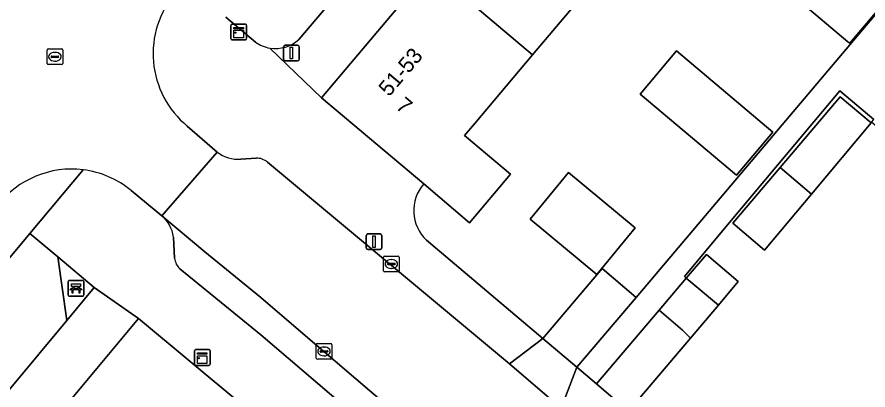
# Model space of a CAD drawing. Extents: x 162523 to 163266, y 381230 to 382050.
# Drawn here: x 162984.5 to 163038.7, y 381644.9 to 381668.7 of the extents above; entities that cross this region are included whole.
import ezdxf

# ---------------------------------------------------------------- set-up
doc = ezdxf.new("R2010")
doc.units = 0
for name, color, linetype in [('IMGEO_Bank', 7, 'Continuous'), ('IMGEO_Erf', 7, 'Continuous'), ('IMGEO_Groenvoorziening', 7, 'Continuous'), ('IMGEO_Kast', 7, 'Continuous'), ('IMGEO_Kolk', 7, 'Continuous'), ('IMGEO_Lichtmast', 7, 'Continuous'), ('IMGEO_Muur', 7, 'Continuous'), ('IMGEO_Pand', 7, 'Continuous'), ('IMGEO_Pand_nummerreeks', 7, 'Continuous'), ('IMGEO_Parkeervlak_open', 7, 'Continuous'), ('IMGEO_Rijbaan_lokaal_open', 7, 'Continuous'), ('IMGEO_Rioolput', 7, 'Continuous'), ('IMGEO_Voetpad_open', 7, 'Continuous')]:
    doc.layers.add(name, color=color, linetype=linetype)

msp = doc.modelspace()

# ---------------------------------------------------------------- linework, layer by layer
at = {"layer": 'IMGEO_Bank'}
for p, q in [((162987.739, 381650.976), (162987.739, 381651.817)), ((162987.739, 381651.817), (162987.739, 381650.976)), ((162987.814, 381651.901), (162988.655, 381651.901)), ((162988.655, 381651.901), (162987.814, 381651.901)), ((162988.739, 381651.826), (162988.739, 381650.985)), ((162988.739, 381650.985), (162988.739, 381651.826)), ((162988.436, 381651.299), (162988.043, 381651.299)), ((162988.048, 381651.407), (162988.048, 381651.513)), ((162988.092, 381651.513), (162988.092, 381651.407)), ((162988.38, 381651.519), (162988.098, 381651.519)), ((162988.098, 381651.401), (162988.38, 381651.401)), ((162988.386, 381651.407), (162988.386, 381651.513)), ((162988.43, 381651.513), (162988.43, 381651.407)), ((162988.664, 381650.901), (162987.823, 381650.901)), ((162987.823, 381650.901), (162988.664, 381650.901))]:
    msp.add_line(p, q, dxfattribs=at)
for points in [[(162988.042, 381651.519), (162987.956, 381651.519), (162987.956, 381651.68), (162988.519, 381651.68), (162988.519, 381651.519), (162988.436, 381651.519)], [(162987.986, 381651.299), (162987.844, 381651.299), (162987.956, 381651.401), (162988.042, 381651.401)], [(162988.036, 381651.292), (162988.036, 381651.085), (162987.993, 381651.085), (162987.993, 381651.292)], [(162988.436, 381651.401), (162988.519, 381651.401), (162988.631, 381651.299), (162988.492, 381651.299)], [(162988.486, 381651.292), (162988.486, 381651.085), (162988.442, 381651.085), (162988.442, 381651.292)]]:
    msp.add_lwpolyline(points, dxfattribs=at)
for centre, radius, start, end in [((162987.817, 381651.823), 0.0779, 92.4484, 184.2845), ((162987.817, 381651.823), 0.0779, 92.4484, 184.2845), ((162988.661, 381651.823), 0.0779, 2.4484, 94.2845), ((162988.661, 381651.823), 0.0779, 2.4484, 94.2845), ((162987.986, 381651.292), 0.00671, 2.8957, 87.1043), ((162988.043, 381651.292), 0.00671, 92.8957, 177.1043), ((162988.041, 381651.512), 0.00671, 2.8957, 87.1043), ((162988.041, 381651.408), 0.00671, 272.8957, 357.1043), ((162988.098, 381651.512), 0.00671, 92.8957, 177.1043), ((162988.098, 381651.408), 0.00671, 182.8957, 267.1043), ((162988.38, 381651.512), 0.00671, 2.8957, 87.1043), ((162988.38, 381651.408), 0.00671, 272.8957, 357.1043), ((162988.437, 381651.512), 0.00671, 92.8957, 177.1043), ((162988.437, 381651.408), 0.00671, 182.8957, 267.1043), ((162988.435, 381651.292), 0.00671, 2.8957, 87.1043), ((162988.492, 381651.292), 0.00671, 92.8957, 177.1043), ((162987.817, 381650.979), 0.0779, 182.4484, 274.2845), ((162987.817, 381650.979), 0.0779, 182.4484, 274.2845), ((162988.661, 381650.979), 0.0779, 272.4484, 4.2845), ((162988.661, 381650.979), 0.0779, 272.4484, 4.2845)]:
    msp.add_arc(centre, radius, start, end, dxfattribs=at)
at = {"layer": 'IMGEO_Erf'}
for points in [[(163090.925, 381730.297), (163079.455, 381739.927), (163072.792, 381732.029), (163065.857, 381723.808), (163058.923, 381715.588), (163051.988, 381707.368), (163045.053, 381699.148), (163038.118, 381690.928), (163031.184, 381682.707), (163024.249, 381674.487), (163017.314, 381666.267), (163013.605, 381661.87), (163012.985, 381661.135), (163015.909, 381658.668), (163013.303, 381655.58), (163010.379, 381658.047)], [(163010.563, 381654.46), (163017.971, 381648.209), (163021.742, 381652.652), (163023.909, 381650.812), (163041.702, 381671.863), (163057.046, 381690.086), (163090.925, 381730.297)]]:
    msp.add_lwpolyline(points, dxfattribs=at)
for points in [[(163031.389, 381672.168), (163033.612, 381674.804), (163039.484, 381669.85), (163039.735, 381669.638), (163037.512, 381667.002), (163037.392, 381667.104), (163031.694, 381671.91), (163031.442, 381672.123)], [(163032.614, 381661.354), (163030.291, 381658.599), (163024.161, 381663.769), (163026.484, 381666.523)], [(163052.984, 381649.884), (163038.896, 381661.976), (163039.043, 381662.152), (163036.865, 381663.973), (163032.907, 381659.241), (163029.084, 381654.669), (163026.979, 381652.153), (163027.1, 381652.052), (163028.379, 381653.56), (163030.41, 381651.829), (163029.157, 381650.331), (163027.372, 381648.229), (163023.415, 381643.568), (163037.297, 381631.564), (163041.391, 381636.346), (163039.229, 381638.189), (163042.925, 381642.504), (163045.087, 381640.661), (163045.268, 381640.873), (163049.144, 381645.4)], [(163032.087, 381653.834), (163030.07, 381655.553), (163033.076, 381659.097), (163036.896, 381663.599), (163038.872, 381661.948), (163035.068, 381657.399)], [(163019.608, 381658.766), (163023.848, 381655.261), (163021.393, 381652.29), (163017.153, 381655.795)]]:
    msp.add_lwpolyline(points, close=True, dxfattribs=at)
msp.add_arc((163012.313, 381656.348), 2.574, 138.6959, 227.1771, dxfattribs=at)
at = {"layer": 'IMGEO_Groenvoorziening'}
for points in [[(163002.434, 381667.247), (163013.872, 381680.72)], [(162997.789, 381668.677), (162999.658, 381667.072)]]:
    msp.add_lwpolyline(points, dxfattribs=at)
msp.add_lwpolyline([(162987.652, 381649.36), (162987.081, 381653.4), (162985.305, 381654.899), (162972.599, 381639.672), (162976.719, 381636.232)], close=True, dxfattribs=at)
for centre, radius, start, end in [((163000.943, 381668.92), 2.251, 235.1908, 260.8228), ((163000.936, 381668.904), 2.233, 260.9332, 312.1241)]:
    msp.add_arc(centre, radius, start, end, dxfattribs=at)
at = {"layer": 'IMGEO_Kast'}
for p, q in [((162998.102, 381667.292), (162998.102, 381668.133)), ((162998.102, 381668.133), (162998.102, 381667.292)), ((162998.177, 381668.217), (162999.018, 381668.217)), ((162999.018, 381668.217), (162998.177, 381668.217)), ((162999.102, 381668.142), (162999.102, 381667.301)), ((162999.102, 381667.301), (162999.102, 381668.142)), ((162999.027, 381667.217), (162998.186, 381667.217)), ((162998.186, 381667.217), (162999.027, 381667.217)), ((162995.78, 381646.568), (162995.78, 381647.409)), ((162995.78, 381647.409), (162995.78, 381646.568)), ((162995.855, 381647.493), (162996.696, 381647.493)), ((162996.696, 381647.493), (162995.855, 381647.493)), ((162996.78, 381647.418), (162996.78, 381646.577)), ((162996.78, 381646.577), (162996.78, 381647.418)), ((162996.705, 381646.493), (162995.864, 381646.493)), ((162995.864, 381646.493), (162996.705, 381646.493))]:
    msp.add_line(p, q, dxfattribs=at)
for points in [[(162998.297, 381668.007), (162998.897, 381668.007), (162998.897, 381667.922), (162998.297, 381667.922), (162998.297, 381668.007)], [(162998.297, 381667.832), (162998.897, 381667.832), (162998.897, 381667.343), (162998.297, 381667.343), (162998.297, 381667.832)], [(162995.975, 381647.283), (162996.575, 381647.283), (162996.575, 381647.198), (162995.975, 381647.198), (162995.975, 381647.283)], [(162995.975, 381647.108), (162996.575, 381647.108), (162996.575, 381646.619), (162995.975, 381646.619), (162995.975, 381647.108)]]:
    msp.add_lwpolyline(points, dxfattribs=at)
for centre in [(162998.381, 381667.681), (162996.059, 381646.957)]:
    msp.add_circle(centre, 0.0377, dxfattribs=at)
for centre, start, end in [((162998.18, 381668.139), 92.4484, 184.2845), ((162998.18, 381668.139), 92.4484, 184.2845), ((162999.024, 381668.139), 2.4484, 94.2845), ((162999.024, 381668.139), 2.4484, 94.2845), ((162998.18, 381667.295), 182.4484, 274.2845), ((162998.18, 381667.295), 182.4484, 274.2845), ((162999.024, 381667.295), 272.4484, 4.2845), ((162999.024, 381667.295), 272.4484, 4.2845), ((162995.858, 381647.415), 92.4484, 184.2845), ((162995.858, 381647.415), 92.4484, 184.2845), ((162996.702, 381647.415), 2.4484, 94.2845), ((162996.702, 381647.415), 2.4484, 94.2845), ((162995.858, 381646.571), 182.4484, 274.2845), ((162995.858, 381646.571), 182.4484, 274.2845), ((162996.702, 381646.571), 272.4484, 4.2845), ((162996.702, 381646.571), 272.4484, 4.2845)]:
    msp.add_arc(centre, 0.0779, start, end, dxfattribs=at)
at = {"layer": 'IMGEO_Kolk'}
for p, q in [((163007.814, 381652.523), (163007.814, 381653.375)), ((163007.889, 381653.449), (163008.741, 381653.449)), ((163008.302, 381653.229), (163008.327, 381653.229)), ((163008.815, 381653.375), (163008.815, 381652.523)), ((163008.073, 381652.943), (163008.073, 381652.955)), ((163008.511, 381652.906), (163008.113, 381652.906)), ((163008.116, 381652.992), (163008.514, 381652.992)), ((163008.325, 381652.669), (163008.3, 381652.669)), ((163008.557, 381652.955), (163008.557, 381652.943)), ((163008.741, 381652.449), (163007.889, 381652.449)), ((163003.53, 381646.955), (163003.53, 381647.807)), ((163003.605, 381647.881), (163004.457, 381647.881)), ((163004.531, 381647.807), (163004.531, 381646.955)), ((163003.789, 381647.375), (163003.789, 381647.387)), ((163004.227, 381647.338), (163003.829, 381647.338)), ((163003.832, 381647.424), (163004.23, 381647.424)), ((163004.018, 381647.661), (163004.043, 381647.661)), ((163004.273, 381647.387), (163004.273, 381647.375)), ((163004.457, 381646.881), (163003.605, 381646.881)), ((163004.041, 381647.101), (163004.016, 381647.101))]:
    msp.add_line(p, q, dxfattribs=at)
for points in [[(163007.814, 381652.523), (163007.814, 381653.375)], [(163007.889, 381653.449), (163008.741, 381653.449)], [(163008.815, 381653.375), (163008.815, 381652.523)], [(163008.741, 381652.449), (163007.889, 381652.449)], [(163003.53, 381646.955), (163003.53, 381647.807)], [(163003.605, 381647.881), (163004.457, 381647.881)], [(163004.531, 381647.807), (163004.531, 381646.955)], [(163004.457, 381646.881), (163003.605, 381646.881)]]:
    msp.add_lwpolyline(points, dxfattribs=at)
for centre, radius, start, end in [((163007.891, 381653.373), 0.0765, 91.552, 178.448), ((163007.891, 381653.373), 0.0765, 91.552, 178.448), ((163008.739, 381653.373), 0.0765, 1.552, 88.448), ((163008.739, 381653.373), 0.0765, 1.552, 88.448), ((163008.113, 381652.952), 0.0403, 85.8775, 175.7526), ((163008.11, 381652.942), 0.0366, 178.938, 274.7102), ((163008.514, 381652.949), 0.043, 264.8664, 352.4533), ((163008.518, 381652.954), 0.0386, 1.7309, 96.639), ((163007.891, 381652.525), 0.0765, 181.552, 268.448), ((163007.891, 381652.525), 0.0765, 181.552, 268.448), ((163008.739, 381652.525), 0.0765, 271.552, 358.448), ((163008.739, 381652.525), 0.0765, 271.552, 358.448), ((163003.607, 381647.805), 0.0765, 91.552, 178.448), ((163003.607, 381647.805), 0.0765, 91.552, 178.448), ((163004.455, 381647.805), 0.0765, 1.552, 88.448), ((163004.455, 381647.805), 0.0765, 1.552, 88.448), ((163003.829, 381647.384), 0.0403, 85.8775, 175.7526), ((163003.826, 381647.374), 0.0366, 178.938, 274.7102), ((163004.23, 381647.381), 0.043, 264.8664, 352.4533), ((163004.234, 381647.386), 0.0386, 1.7309, 96.639), ((163003.607, 381646.957), 0.0765, 181.552, 268.448), ((163003.607, 381646.957), 0.0765, 181.552, 268.448), ((163004.455, 381646.957), 0.0765, 271.552, 358.448), ((163004.455, 381646.957), 0.0765, 271.552, 358.448)]:
    msp.add_arc(centre, radius, start, end, dxfattribs=at)
for centre, major_axis, ratio, start_param, end_param in [((163008.301, 381652.949), (-0.387, 0.002), 0.722429, 4.712389, 7.853982), ((163008.326, 381652.949), (-0.39, 0.002), 0.717154, 1.570796, 4.712389), ((163004.017, 381647.381), (-0.387, 0.002), 0.722429, 4.712389, 7.853982), ((163004.042, 381647.381), (-0.39, 0.002), 0.717154, 1.570796, 4.712389)]:
    msp.add_ellipse(centre, major_axis=major_axis, ratio=ratio, start_param=start_param, end_param=end_param, dxfattribs=at)
at = {"layer": 'IMGEO_Lichtmast'}
for p, q in [((163001.456, 381665.98), (163001.456, 381666.78)), ((163001.456, 381666.78), (163001.456, 381665.98)), ((163001.556, 381666.88), (163002.346, 381666.88)), ((163002.346, 381666.88), (163001.556, 381666.88)), ((163002.446, 381666.78), (163002.446, 381665.98)), ((163002.446, 381665.98), (163002.446, 381666.78)), ((163002.346, 381665.88), (163001.556, 381665.88)), ((163001.556, 381665.88), (163002.346, 381665.88)), ((163006.817, 381654.865), (163007.607, 381654.865)), ((163007.607, 381654.865), (163006.817, 381654.865)), ((163006.717, 381653.965), (163006.717, 381654.765)), ((163006.717, 381654.765), (163006.717, 381653.965)), ((163007.707, 381654.765), (163007.707, 381653.965)), ((163007.707, 381653.965), (163007.707, 381654.765)), ((163007.607, 381653.865), (163006.817, 381653.865)), ((163006.817, 381653.865), (163007.607, 381653.865))]:
    msp.add_line(p, q, dxfattribs=at)
for points in [[(163001.876, 381666.755), (163002.026, 381666.755), (163002.026, 381666.005), (163001.876, 381666.005), (163001.876, 381666.755)], [(163007.137, 381654.74), (163007.287, 381654.74), (163007.287, 381653.99), (163007.137, 381653.99), (163007.137, 381654.74)]]:
    msp.add_lwpolyline(points, dxfattribs=at)
for centre, start, end in [((163001.556, 381666.78), 90, 180), ((163001.556, 381666.78), 90, 180), ((163002.346, 381666.78), 0, 90), ((163002.346, 381666.78), 360, 90), ((163001.556, 381665.98), 180, 270), ((163001.556, 381665.98), 180, 270), ((163002.346, 381665.98), 270, 0), ((163002.346, 381665.98), 270, 0), ((163006.817, 381654.765), 90, 180), ((163006.817, 381654.765), 90, 180), ((163007.607, 381654.765), 0, 90), ((163007.607, 381654.765), 360, 90), ((163006.817, 381653.965), 180, 270), ((163006.817, 381653.965), 180, 270), ((163007.607, 381653.965), 270, 0), ((163007.607, 381653.965), 270, 0)]:
    msp.add_arc(centre, 0.1, start, end, dxfattribs=at)
at = {"layer": 'IMGEO_Muur'}
msp.add_lwpolyline([(163010.563, 381654.46), (163017.971, 381648.209)], dxfattribs=at)
msp.add_arc((163012.313, 381656.348), 2.574, 138.6959, 227.1771, dxfattribs=at)
at = {"layer": 'IMGEO_Pand'}
for points in [[(163017.738, 381679.98), (163010.803, 381671.76), (163017.314, 381666.267), (163024.249, 381674.487)], [(163031.389, 381672.168), (163031.442, 381672.123), (163031.694, 381671.91), (163037.392, 381667.104), (163037.512, 381667.002), (163039.735, 381669.638), (163039.484, 381669.85), (163033.612, 381674.804)], [(163017.314, 381666.267), (163010.803, 381671.76), (163003.869, 381663.54), (163010.379, 381658.047), (163013.303, 381655.58), (163015.909, 381658.668), (163012.985, 381661.135), (163013.605, 381661.87)], [(163032.614, 381661.354), (163026.484, 381666.523), (163024.161, 381663.769), (163030.291, 381658.599)], [(163038.872, 381661.948), (163036.896, 381663.599), (163033.076, 381659.097), (163035.068, 381657.399)], [(163019.608, 381658.766), (163017.153, 381655.795), (163021.393, 381652.29), (163023.848, 381655.261)], [(163035.068, 381657.399), (163033.076, 381659.097), (163030.07, 381655.553), (163032.087, 381653.834)], [(163027.1, 381652.052), (163029.157, 381650.331), (163030.41, 381651.829), (163028.379, 381653.56)], [(163020.138, 381646.369), (163023.909, 381650.812), (163021.742, 381652.652), (163017.971, 381648.209)], [(163029.157, 381650.331), (163027.1, 381652.052), (163026.747, 381651.636), (163025.365, 381650.007), (163026.866, 381648.728), (163027.372, 381648.229)], [(163027.372, 381648.229), (163026.866, 381648.728), (163025.365, 381650.007), (163021.376, 381645.308), (163022.88, 381644.031), (163023.415, 381643.568)], [(162985.642, 381641.585), (162992.217, 381636.108), (162992.905, 381636.933), (162995.177, 381635.039), (162997.07, 381637.309), (163001.064, 381642.099), (162998.792, 381643.994), (162992.216, 381649.474)]]:
    msp.add_lwpolyline(points, close=True, dxfattribs=at)
at = {"layer": 'IMGEO_Parkeervlak_open'}
for points in [[(163026.073, 381628.53), (163002.267, 381648.879), (163000, 381650.805), (162996.446, 381653.717), (162993.71, 381656.023)], [(162994.441, 381654.666), (162994.52, 381653.319)], [(162994.852, 381652.638), (163000, 381648.444), (163024.092, 381627.869), (163024.51, 381628.365)]]:
    msp.add_lwpolyline(points, dxfattribs=at)
for centre, radius, start, end in [((162992.315, 381654.396), 2.143, 7.2327, 49.389), ((162995.576, 381653.412), 1.06, 185.0526, 226.9276)]:
    msp.add_arc(centre, radius, start, end, dxfattribs=at)
at = {"layer": 'IMGEO_Rijbaan_lokaal_open'}
for points in [[(162991.755, 381657.627), (162993.71, 381656.023), (162997.235, 381660.07), (162995.321, 381661.734)], [(162997.235, 381660.07), (162993.71, 381656.023), (162996.446, 381653.717), (163000, 381650.805), (163002.267, 381648.879), (163026.073, 381628.53), (163037.494, 381618.804), (163037.585, 381618.725), (163038.229, 381618.164), (163040.501, 381620.847), (163042.772, 381623.53), (163042.103, 381624.099), (163030.666, 381633.822), (163019.14, 381643.77), (163015.837, 381646.586), (163000.436, 381659.433)], [(162999.709, 381659.686), (162998.727, 381659.635)]]:
    msp.add_lwpolyline(points, dxfattribs=at)
for centre, radius, start, end in [((162999.107, 381666.337), 5.96, 139.4033, 230.5565), ((162998.529, 381661.732), 2.107, 232.099, 275.3923), ((162999.754, 381658.645), 1.042, 49.1339, 92.4897), ((162987.96, 381653.039), 5.954, 82.9991, 142.0965), ((162987.962, 381653.044), 5.949, 50.385, 83.0062)]:
    msp.add_arc(centre, radius, start, end, dxfattribs=at)
at = {"layer": 'IMGEO_Rioolput'}
for p, q in [((162986.394, 381665.72), (162986.394, 381666.572)), ((162986.469, 381666.646), (162987.321, 381666.646)), ((162986.696, 381666.189), (162987.094, 381666.189)), ((162986.882, 381666.426), (162986.907, 381666.426)), ((162987.395, 381666.572), (162987.395, 381665.72)), ((162987.321, 381665.646), (162986.469, 381665.646)), ((162986.653, 381666.14), (162986.653, 381666.152)), ((162987.091, 381666.103), (162986.693, 381666.103)), ((162986.905, 381665.866), (162986.88, 381665.866)), ((162987.137, 381666.152), (162987.137, 381666.14))]:
    msp.add_line(p, q, dxfattribs=at)
for points in [[(162986.394, 381665.72), (162986.394, 381666.572)], [(162986.469, 381666.646), (162987.321, 381666.646)], [(162987.395, 381666.572), (162987.395, 381665.72)], [(162987.321, 381665.646), (162986.469, 381665.646)]]:
    msp.add_lwpolyline(points, dxfattribs=at)
for centre, radius, start, end in [((162986.471, 381666.57), 0.0765, 91.552, 178.448), ((162986.471, 381666.57), 0.0765, 91.552, 178.448), ((162986.693, 381666.149), 0.0403, 85.8775, 175.7526), ((162987.098, 381666.151), 0.0386, 1.7309, 96.639), ((162987.319, 381666.57), 0.0765, 1.552, 88.448), ((162987.319, 381666.57), 0.0765, 1.552, 88.448), ((162986.471, 381665.722), 0.0765, 181.552, 268.448), ((162986.471, 381665.722), 0.0765, 181.552, 268.448), ((162986.69, 381666.139), 0.0366, 178.938, 274.7102), ((162987.094, 381666.146), 0.043, 264.8664, 352.4533), ((162987.319, 381665.722), 0.0765, 271.552, 358.448), ((162987.319, 381665.722), 0.0765, 271.552, 358.448)]:
    msp.add_arc(centre, radius, start, end, dxfattribs=at)
for centre, major_axis, ratio, start_param, end_param in [((162986.881, 381666.146), (-0.387, 0.002), 0.722429, 4.712389, 7.853982), ((162986.906, 381666.146), (-0.39, 0.002), 0.717154, 1.570796, 4.712389)]:
    msp.add_ellipse(centre, major_axis=major_axis, ratio=ratio, start_param=start_param, end_param=end_param, dxfattribs=at)
at = {"layer": 'IMGEO_Voetpad_open'}
for points in [[(163039.158, 381718.954), (163038.27, 381717.911), (163042.36, 381714.499), (163029.258, 381698.904), (163029.059, 381698.67), (163024.957, 381701.991), (163023.867, 381700.625), (163027.927, 381697.337), (163015.186, 381682.246), (163014.88, 381681.892), (163010.916, 381685.315), (163009.861, 381684.126), (163013.872, 381680.72), (163002.434, 381667.247)], [(163000.584, 381666.698), (163003.869, 381663.54), (163010.803, 381671.76), (163017.738, 381679.98), (163024.673, 381688.2), (163031.607, 381696.42)], [(163041.702, 381671.863), (163023.909, 381650.812), (163020.138, 381646.369), (163021.376, 381645.308), (163025.365, 381650.007), (163026.747, 381651.636), (163027.1, 381652.052), (163026.979, 381652.153), (163029.084, 381654.669), (163032.907, 381659.241), (163036.865, 381663.973), (163039.043, 381662.152)], [(162999.658, 381667.072), (162997.789, 381668.677)], [(163003.869, 381663.54), (163000.584, 381666.698)], [(163010.379, 381658.047), (163003.869, 381663.54)], [(162995.321, 381661.734), (162997.235, 381660.07)], [(162998.727, 381659.635), (162999.709, 381659.686)], [(163000.436, 381659.433), (163015.837, 381646.586), (163017.971, 381648.209), (163010.563, 381654.46)], [(162958.942, 381623.327), (162971.618, 381638.5), (162972.599, 381639.672), (162985.305, 381654.899), (162988.686, 381658.949)], [(162988.686, 381658.949), (162985.305, 381654.899), (162987.081, 381653.4), (162989.392, 381651.45), (162992.216, 381649.474), (162998.792, 381643.994)], [(162993.71, 381656.023), (162991.755, 381657.627)], [(162994.52, 381653.319), (162994.441, 381654.666)], [(163024.51, 381628.365), (163024.092, 381627.869), (163000, 381648.444), (162994.852, 381652.638)], [(163090.743, 381585.944), (163054.249, 381616.985), (163051.387, 381619.557), (163049.198, 381621.524), (163046.532, 381623.783), (163043.741, 381626.048), (163042.545, 381627.069), (163037.297, 381631.564), (163023.415, 381643.568), (163022.88, 381644.031), (163021.376, 381645.308), (163020.138, 381646.369), (163019.14, 381643.77), (163030.666, 381633.822), (163042.103, 381624.099), (163042.772, 381623.53), (163040.501, 381620.847), (163042.59, 381619.106), (163044.874, 381621.804), (163047.512, 381619.562), (163045.228, 381616.857), (163047.311, 381615.079), (163049.581, 381617.775), (163073.333, 381597.517)]]:
    msp.add_lwpolyline(points, dxfattribs=at)
for points in [[(162989.392, 381651.45), (162987.081, 381653.4), (162987.652, 381649.36)], [(162985.642, 381641.585), (162992.216, 381649.474), (162989.392, 381651.45), (162987.652, 381649.36), (162976.719, 381636.232), (162972.599, 381639.672), (162971.618, 381638.5), (162975.747, 381635.074), (162963.08, 381619.865), (162958.942, 381623.327), (162957.284, 381621.356), (162961.41, 381617.917), (162958.958, 381614.986), (162961.61, 381612.777), (162964.065, 381615.701), (162965.42, 381617.32), (162972.261, 381625.529)], [(163019.14, 381643.77), (163020.138, 381646.369), (163017.971, 381648.209), (163015.837, 381646.586)]]:
    msp.add_lwpolyline(points, close=True, dxfattribs=at)
for centre, radius, start, end in [((162999.107, 381666.337), 5.96, 139.4033, 230.5565), ((163000.943, 381668.92), 2.251, 235.1908, 260.8228), ((163000.936, 381668.904), 2.233, 260.9332, 312.1241), ((162998.529, 381661.732), 2.107, 232.099, 275.3923), ((162999.754, 381658.645), 1.042, 49.1339, 92.4897), ((162987.96, 381653.039), 5.954, 82.9991, 142.0965), ((162987.962, 381653.044), 5.949, 50.385, 83.0062), ((163012.313, 381656.348), 2.574, 138.6959, 227.1771), ((162992.315, 381654.396), 2.143, 7.2327, 49.389), ((162995.576, 381653.412), 1.06, 185.0526, 226.9276)]:
    msp.add_arc(centre, radius, start, end, dxfattribs=at)

# ---------------------------------------------------------------- texts
at = {"layer": 'IMGEO_Pand_nummerreeks'}
for s, rotation, p in [('51-53', 49.8473, (163008.176, 381663.559)), ('7', 319.8414, (163008.539, 381662.898))]:
    msp.add_text(s, height=1, rotation=rotation, dxfattribs=at).set_placement(p)

doc.saveas('drawing.dxf')
